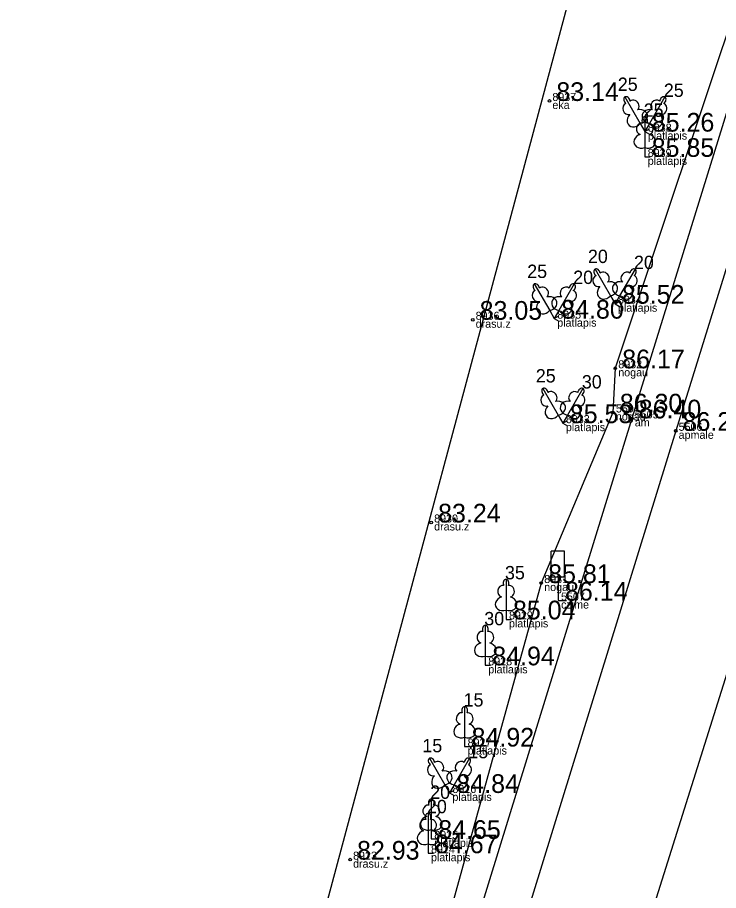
# Model space of a CAD drawing. Extents: x 614911 to 615803, y 262110 to 264311.
# Drawn here: x 615549.17 to 615575.44, y 262843.34 to 262876.06 of the extents above; entities that cross this region are included whole.
import ezdxf

# ---------------------------------------------------------------- set-up
doc = ezdxf.new("R2010")
doc.units = 0
for name, color, linetype in [('Level 1', 7, 'Continuous'), ('Level 16', 7, 'Continuous'), ('Level 31', 7, 'Continuous'), ('Level 37', 7, 'Continuous'), ('Level 53', 7, 'Continuous'), ('Level 54', 7, 'Continuous'), ('Level 57', 7, 'Continuous'), ('Level 58', 7, 'Continuous')]:
    doc.layers.add(name, color=color, linetype=linetype)

msp = doc.modelspace()

# ---------------------------------------------------------------- linework, layer by layer
at = {"layer": 'Level 1'}
for p, q in [((615572.505, 262872.08), (615572.678, 262871.779)), ((615572.851, 262872.08), (615572.678, 262871.779)), ((615572.678, 262871.779), (615572.851, 262871.879)), ((615572.678, 262871.779), (615572.851, 262871.679)), ((615572.674, 262871.18), (615572.674, 262870.833)), ((615572.674, 262870.833), (615572.874, 262870.833)), ((615571.387, 262865.631), (615571.56, 262865.33)), ((615571.733, 262865.631), (615571.56, 262865.33)), ((615571.56, 262865.33), (615571.733, 262865.43)), ((615571.56, 262865.33), (615571.733, 262865.23)), ((615569.111, 262865.071), (615569.284, 262864.77)), ((615569.457, 262865.071), (615569.284, 262864.77)), ((615569.284, 262864.77), (615569.457, 262864.87)), ((615569.284, 262864.77), (615569.457, 262864.67)), ((615569.433, 262861.155), (615569.606, 262860.854)), ((615569.779, 262861.155), (615569.606, 262860.854)), ((615569.606, 262860.854), (615569.779, 262860.954)), ((615569.606, 262860.854), (615569.779, 262860.754)), ((615567.476, 262853.848), (615567.476, 262853.501)), ((615567.476, 262853.501), (615567.676, 262853.501)), ((615566.7, 262852.126), (615566.7, 262851.779)), ((615566.7, 262851.779), (615566.9, 262851.779)), ((615565.925, 262849.082), (615565.925, 262848.735)), ((615565.925, 262848.735), (615566.125, 262848.735)), ((615565.183, 262847.298), (615565.356, 262846.997)), ((615565.529, 262847.298), (615565.356, 262846.997)), ((615565.356, 262846.997), (615565.529, 262847.097)), ((615565.356, 262846.997), (615565.529, 262846.897)), ((615564.675, 262845.622), (615564.675, 262845.275)), ((615564.554, 262845.084), (615564.554, 262844.737)), ((615564.675, 262845.275), (615564.875, 262845.275)), ((615564.554, 262844.737), (615564.754, 262844.737))]:
    msp.add_line(p, q, dxfattribs=at)
for points in [[(615571.928, 262873.078), (615572.505, 262872.08)], [(615572.122, 262872.922), (615572.12, 262872.922)], [(615573.428, 262873.078), (615572.851, 262872.08)], [(615573.389, 262872.832), (615573.389, 262872.833)], [(615572.674, 262872.333), (615572.674, 262871.18)], [(615572.764, 262872.101), (615572.763, 262872.102)], [(615570.81, 262866.629), (615571.387, 262865.631)], [(615572.31, 262866.629), (615571.733, 262865.631)], [(615571.004, 262866.473), (615571.002, 262866.473)], [(615572.271, 262866.383), (615572.271, 262866.384)], [(615568.534, 262866.069), (615569.111, 262865.071)], [(615568.728, 262865.913), (615568.726, 262865.913)], [(615570.034, 262866.069), (615569.457, 262865.071)], [(615569.995, 262865.823), (615569.995, 262865.824)], [(615568.856, 262862.153), (615569.433, 262861.155)], [(615569.05, 262861.997), (615569.048, 262861.997)], [(615570.356, 262862.153), (615569.779, 262861.155)], [(615570.317, 262861.907), (615570.317, 262861.908)], [(615567.476, 262855.001), (615567.476, 262853.848)], [(615567.566, 262854.769), (615567.565, 262854.77)], [(615566.7, 262853.279), (615566.7, 262852.126)], [(615566.79, 262853.047), (615566.789, 262853.048)], [(615565.925, 262850.235), (615565.925, 262849.082)], [(615566.015, 262850.003), (615566.014, 262850.004)], [(615564.606, 262848.296), (615565.183, 262847.298)], [(615566.106, 262848.296), (615565.529, 262847.298)], [(615564.8, 262848.14), (615564.798, 262848.14)], [(615566.067, 262848.05), (615566.067, 262848.051)], [(615564.675, 262846.775), (615564.675, 262845.622)], [(615564.765, 262846.543), (615564.764, 262846.544)], [(615564.554, 262846.237), (615564.554, 262845.084)], [(615564.644, 262846.005), (615564.643, 262846.006)]]:
    msp.add_lwpolyline(points, dxfattribs=at)
for centre, major_axis, ratio, start_param, end_param in [((615572.039, 262872.629), (0.073, -0.203), 0.861323, 3.141593, 6.283185), ((615572.003, 262872.948), (0.075, -0.13), 0.707107, 3.14537, 5.287485), ((615572.003, 262872.948), (0.075, -0.13), 0.707107, 0.995701, 3.137816), ((615572.262, 262872.757), (0.14, -0.165), 0.861323, 0, 3.141593), ((615573.094, 262872.757), (-0.14, -0.165), 0.861323, 3.141593, 6.283185), ((615573.353, 262872.948), (-0.075, -0.13), 0.707107, 3.14537, 5.287485), ((615573.317, 262872.629), (-0.073, -0.203), 0.861323, 0, 3.141593), ((615573.353, 262872.948), (-0.075, -0.13), 0.707107, 0.995701, 3.137816), ((615572.459, 262872.337), (-0.313, -0.071), 0.814445, 1.531171, 4.712389), ((615572.897, 262872.337), (0.313, -0.071), 0.814445, 1.570796, 4.752015), ((615572.304, 262872.248), (0.218, 0.236), 0.814445, 1.570796, 4.752015), ((615572.546, 262871.888), (-0.039, -0.212), 0.861323, 3.141593, 6.283185), ((615572.674, 262872.183), (0, -0.15), 0.707107, 3.14537, 5.287485), ((615572.674, 262872.183), (0, -0.15), 0.707107, 0.995701, 3.137816), ((615572.802, 262871.888), (0.039, -0.212), 0.861323, 0, 3.141593), ((615573.052, 262872.248), (-0.218, 0.236), 0.814445, 1.531171, 4.712389), ((615572.584, 262871.426), (0.307, 0.095), 0.814445, 1.570796, 4.752015), ((615572.764, 262871.426), (-0.307, 0.095), 0.814445, 1.531171, 4.712389), ((615570.885, 262866.499), (0.075, -0.13), 0.707107, 3.14537, 5.287485), ((615570.885, 262866.499), (0.075, -0.13), 0.707107, 0.995701, 3.137816), ((615572.235, 262866.499), (-0.075, -0.13), 0.707107, 3.14537, 5.287485), ((615572.235, 262866.499), (-0.075, -0.13), 0.707107, 0.995701, 3.137816), ((615570.921, 262866.18), (0.073, -0.203), 0.861323, 3.141593, 6.283185), ((615571.144, 262866.308), (0.14, -0.165), 0.861323, 0, 3.141593), ((615571.976, 262866.308), (-0.14, -0.165), 0.861323, 3.141593, 6.283185), ((615572.199, 262866.18), (-0.073, -0.203), 0.861323, 0, 3.141593), ((615568.609, 262865.939), (0.075, -0.13), 0.707107, 3.14537, 5.287485), ((615568.609, 262865.939), (0.075, -0.13), 0.707107, 0.995701, 3.137816), ((615568.868, 262865.748), (0.14, -0.165), 0.861323, 0, 3.141593), ((615569.7, 262865.748), (-0.14, -0.165), 0.861323, 3.141593, 6.283185), ((615569.959, 262865.939), (-0.075, -0.13), 0.707107, 3.14537, 5.287485), ((615569.959, 262865.939), (-0.075, -0.13), 0.707107, 0.995701, 3.137816), ((615571.186, 262865.799), (0.218, 0.236), 0.814445, 1.570796, 4.752015), ((615571.341, 262865.888), (-0.313, -0.071), 0.814445, 1.531171, 4.712389), ((615571.779, 262865.888), (0.313, -0.071), 0.814445, 1.570796, 4.752015), ((615571.934, 262865.799), (-0.218, 0.236), 0.814445, 1.531171, 4.712389), ((615568.645, 262865.62), (0.073, -0.203), 0.861323, 3.141593, 6.283185), ((615569.065, 262865.328), (-0.313, -0.071), 0.814445, 1.531171, 4.712389), ((615569.503, 262865.328), (0.313, -0.071), 0.814445, 1.570796, 4.752015), ((615569.923, 262865.62), (-0.073, -0.203), 0.861323, 0, 3.141593), ((615568.91, 262865.239), (0.218, 0.236), 0.814445, 1.570796, 4.752015), ((615569.658, 262865.239), (-0.218, 0.236), 0.814445, 1.531171, 4.712389), ((615568.931, 262862.023), (0.075, -0.13), 0.707107, 3.14537, 5.287485), ((615568.931, 262862.023), (0.075, -0.13), 0.707107, 0.995701, 3.137816), ((615569.19, 262861.832), (0.14, -0.165), 0.861323, 0, 3.141593), ((615570.022, 262861.832), (-0.14, -0.165), 0.861323, 3.141593, 6.283185), ((615570.281, 262862.023), (-0.075, -0.13), 0.707107, 3.14537, 5.287485), ((615570.281, 262862.023), (-0.075, -0.13), 0.707107, 0.995701, 3.137816), ((615568.967, 262861.704), (0.073, -0.203), 0.861323, 3.141593, 6.283185), ((615569.387, 262861.412), (-0.313, -0.071), 0.814445, 1.531171, 4.712389), ((615569.825, 262861.412), (0.313, -0.071), 0.814445, 1.570796, 4.752015), ((615570.245, 262861.704), (-0.073, -0.203), 0.861323, 0, 3.141593), ((615569.232, 262861.323), (0.218, 0.236), 0.814445, 1.570796, 4.752015), ((615569.98, 262861.323), (-0.218, 0.236), 0.814445, 1.531171, 4.712389), ((615567.348, 262854.556), (-0.039, -0.212), 0.861323, 3.141593, 6.283185), ((615567.476, 262854.851), (0, -0.15), 0.707107, 3.14537, 5.287485), ((615567.476, 262854.851), (0, -0.15), 0.707107, 0.995701, 3.137816), ((615567.604, 262854.556), (0.039, -0.212), 0.861323, 0, 3.141593), ((615567.386, 262854.094), (0.307, 0.095), 0.814445, 1.570796, 4.752015), ((615567.566, 262854.094), (-0.307, 0.095), 0.814445, 1.531171, 4.712389), ((615566.7, 262853.129), (0, -0.15), 0.707107, 3.14537, 5.287485), ((615566.7, 262853.129), (0, -0.15), 0.707107, 0.995701, 3.137816), ((615566.572, 262852.834), (-0.039, -0.212), 0.861323, 3.141593, 6.283185), ((615566.828, 262852.834), (0.039, -0.212), 0.861323, 0, 3.141593), ((615566.61, 262852.372), (0.307, 0.095), 0.814445, 1.570796, 4.752015), ((615566.79, 262852.372), (-0.307, 0.095), 0.814445, 1.531171, 4.712389), ((615565.925, 262850.085), (0, -0.15), 0.707107, 3.14537, 5.287485), ((615565.925, 262850.085), (0, -0.15), 0.707107, 0.995701, 3.137816), ((615565.797, 262849.79), (-0.039, -0.212), 0.861323, 3.141593, 6.283185), ((615566.053, 262849.79), (0.039, -0.212), 0.861323, 0, 3.141593), ((615565.835, 262849.328), (0.307, 0.095), 0.814445, 1.570796, 4.752015), ((615566.015, 262849.328), (-0.307, 0.095), 0.814445, 1.531171, 4.712389), ((615564.681, 262848.166), (0.075, -0.13), 0.707107, 3.14537, 5.287485), ((615564.681, 262848.166), (0.075, -0.13), 0.707107, 0.995701, 3.137816), ((615566.031, 262848.166), (-0.075, -0.13), 0.707107, 3.14537, 5.287485), ((615566.031, 262848.166), (-0.075, -0.13), 0.707107, 0.995701, 3.137816), ((615564.717, 262847.847), (0.073, -0.203), 0.861323, 3.141593, 6.283185), ((615564.94, 262847.975), (0.14, -0.165), 0.861323, 0, 3.141593), ((615565.772, 262847.975), (-0.14, -0.165), 0.861323, 3.141593, 6.283185), ((615565.995, 262847.847), (-0.073, -0.203), 0.861323, 0, 3.141593), ((615564.982, 262847.466), (0.218, 0.236), 0.814445, 1.570796, 4.752015), ((615565.137, 262847.555), (-0.313, -0.071), 0.814445, 1.531171, 4.712389), ((615565.575, 262847.555), (0.313, -0.071), 0.814445, 1.570796, 4.752015), ((615565.73, 262847.466), (-0.218, 0.236), 0.814445, 1.531171, 4.712389), ((615564.675, 262846.625), (0, -0.15), 0.707107, 3.14537, 5.287485), ((615564.675, 262846.625), (0, -0.15), 0.707107, 0.995701, 3.137816), ((615564.547, 262846.33), (-0.039, -0.212), 0.861323, 3.141593, 6.283185), ((615564.803, 262846.33), (0.039, -0.212), 0.861323, 0, 3.141593), ((615564.426, 262845.792), (-0.039, -0.212), 0.861323, 3.141593, 6.283185), ((615564.585, 262845.868), (0.307, 0.095), 0.814445, 1.570796, 4.752015), ((615564.554, 262846.087), (0, -0.15), 0.707107, 3.14537, 5.287485), ((615564.554, 262846.087), (0, -0.15), 0.707107, 0.995701, 3.137816), ((615564.682, 262845.792), (0.039, -0.212), 0.861323, 0, 3.141593), ((615564.765, 262845.868), (-0.307, 0.095), 0.814445, 1.531171, 4.712389), ((615564.464, 262845.33), (0.307, 0.095), 0.814445, 1.570796, 4.752015), ((615564.644, 262845.33), (-0.307, 0.095), 0.814445, 1.531171, 4.712389)]:
    msp.add_ellipse(centre, major_axis=major_axis, ratio=ratio, start_param=start_param, end_param=end_param, dxfattribs=at)
at = {"layer": 'Level 16'}
for p, q in [((615569.672, 262856.053), (615569.172, 262856.053)), ((615569.172, 262855.084), (615569.172, 262856.053)), ((615569.672, 262855.084), (615569.672, 262856.053)), ((615569.672, 262855.084), (615569.172, 262855.084)), ((615569.426, 262855.084), (615569.426, 262854.206)), ((615569.426, 262854.206), (615569.741, 262854.206))]:
    msp.add_line(p, q, dxfattribs=at)
at = {"layer": 'Level 31'}
for points in [[(615630.111, 263159.019), (615628.675, 263155.243), (615625.969, 263148.507), (615625.467, 263143.326), (615625.424, 263137.065), (615625.842, 263134.993), (615625.948, 263131.109), (615625.2, 263127.266), (615625.864, 263116.003), (615625.339, 263108.896), (615618.12, 263017.928), (615614.008, 263002.211), (615611.608, 262992.724), (615610.318, 262984.066), (615604.711, 262969.009), (615598.026, 262946.805), (615590.694, 262924.523), (615584.099, 262903.018), (615578.016, 262882.248), (615571.57, 262862.909), (615571.479, 262861.254), (615568.795, 262854.862), (615562.238, 262831.156), (615556.487, 262814.508)], [(615542.417, 262774.44), (615587.704, 262943.411), (615591.769, 262960.865)]]:
    msp.add_lwpolyline(points, dxfattribs=at)
at = {"layer": 'Level 37'}
for points in [[(615629.654, 263149.948), (615628.721, 263134.164), (615628.583, 263132.388), (615627.854, 263104.61), (615621.91, 263025.585), (615621.904, 263025.311), (615619.521, 263012.239), (615619.398, 263011.725), (615613.627, 262992.503), (615605.986, 262968.61), (615598.735, 262946.405), (615591.778, 262924.107), (615585.103, 262902.604), (615578.685, 262882.008), (615572.188, 262861.032), (615562.921, 262830.982), (615557.662, 262813.841), (615551.445, 262793.883), (615545.378, 262774.577), (615544.847, 262773.643)], [(615552.83, 262775.419), (615557.688, 262792.217), (615564.381, 262810.929), (615568.874, 262829.598), (615578.474, 262860.105), (615584.765, 262880.506), (615591.133, 262901.009), (615597.793, 262922.52), (615604.506, 262944.221), (615611.821, 262967.016), (615619.311, 262990.31), (615624.144, 263005.661), (615628.856, 263023.992)], [(615615.254, 262992.037), (615607.495, 262968.204), (615600.361, 262945.823), (615593.41, 262923.721), (615586.741, 262902.064), (615580.351, 262881.537), (615573.832, 262860.567), (615564.576, 262830.529), (615559.267, 262813.314), (615553.068, 262793.425), (615547.108, 262774.302), (615545.744, 262772.518), (615544.641, 262771.987), (615542.393, 262772.794), (615538.581, 262772.6), (615523.132, 262777.208), (615510.602, 262781.905), (615510.241, 262783.659)]]:
    msp.add_lwpolyline(points, dxfattribs=at)
at = {"layer": 'Level 57'}
for centre in [(615569.101, 262872.928), (615566.227, 262864.729), (615571.57, 262862.909), (615571.479, 262861.254), (615572.188, 262861.032), (615573.832, 262860.567), (615564.671, 262857.133), (615568.795, 262854.862), (615561.634, 262844.497)]:
    msp.add_circle(centre, 0.05, dxfattribs=at)
at = {"layer": 'Level 58'}
for centre in [(615569.101, 262872.928), (615566.227, 262864.729), (615571.57, 262862.909), (615571.479, 262861.254), (615572.188, 262861.032), (615573.832, 262860.567), (615564.671, 262857.133), (615568.795, 262854.862), (615561.634, 262844.497)]:
    msp.add_circle(centre, 0.05, dxfattribs=at)

# ---------------------------------------------------------------- texts
at = {"layer": 'Level 1'}
for s, p in [(' 25', (615571.478, 262873.303)), (' 25', (615573.203, 262873.078)), (' 25', (615572.449, 262872.333)), (' 20', (615570.36, 262866.854)), (' 20', (615572.085, 262866.629)), (' 25', (615568.084, 262866.294)), (' 20', (615569.809, 262866.069)), (' 25', (615568.406, 262862.378)), (' 30', (615570.131, 262862.153)), (' 35', (615567.251, 262855.001)), (' 30', (615566.475, 262853.279)), (' 15', (615565.7, 262850.235)), (' 15', (615564.156, 262848.521)), (' 15', (615565.881, 262848.296)), (' 20', (615564.45, 262846.775)), (' 20', (615564.329, 262846.237))]:
    msp.add_text(s, height=0.5, dxfattribs=at).set_placement(p)
at = {"layer": 'Level 53'}
for s, p in [(' eka', (615569.101, 262872.628)), (' platlapis', (615572.678, 262871.479)), (' platlapis', (615572.674, 262870.533)), (' platlapis', (615571.56, 262865.03)), (' drasu.z', (615566.227, 262864.429)), (' platlapis', (615569.284, 262864.47)), (' nogau', (615571.57, 262862.609)), (' nogau', (615571.479, 262860.954)), (' platlapis', (615569.606, 262860.554)), (' am', (615572.188, 262860.732)), (' apmale', (615573.832, 262860.267)), (' drasu.z', (615564.671, 262856.833)), (' nogau', (615568.795, 262854.562)), (' czime', (615569.426, 262853.906)), (' platlapis', (615567.476, 262853.201)), (' platlapis', (615566.7, 262851.479)), (' platlapis', (615565.925, 262848.435)), (' platlapis', (615565.356, 262846.697)), (' platlapis', (615564.675, 262844.975)), (' platlapis', (615564.554, 262844.437)), (' drasu.z', (615561.634, 262844.197))]:
    msp.add_text(s, height=0.3, dxfattribs=at).set_placement(p)
at = {"layer": 'Level 54'}
for s, p in [(' 8937', (615569.101, 262872.928)), (' 8938', (615572.678, 262871.779)), (' 8939', (615572.674, 262870.833)), (' 8934', (615571.56, 262865.33)), (' 8936', (615566.227, 262864.729)), (' 8935', (615569.284, 262864.77)), (' 8932', (615571.57, 262862.909)), (' 5504', (615571.479, 262861.254)), (' 5505', (615572.188, 262861.032)), (' 8933', (615569.606, 262860.854)), (' 5506', (615573.832, 262860.567)), (' 8930', (615564.671, 262857.133)), (' 8931', (615568.795, 262854.862)), (' 5507', (615569.426, 262854.206)), (' 8929', (615567.476, 262853.501)), (' 8928', (615566.7, 262851.779)), (' 8927', (615565.925, 262848.735)), (' 8926', (615565.356, 262846.997)), (' 8925', (615564.675, 262845.275)), (' 8924', (615564.554, 262844.737)), (' 8923', (615561.634, 262844.497))]:
    msp.add_text(s, height=0.3, dxfattribs=at).set_placement(p)
at = {"layer": 'Level 58'}
for s, p in [(' 83.14', (615569.101, 262872.928)), (' 85.26', (615572.678, 262871.779)), (' 85.85', (615572.674, 262870.833)), (' 85.52', (615571.56, 262865.33)), (' 83.05', (615566.227, 262864.729)), (' 84.80', (615569.284, 262864.77)), (' 86.17', (615571.57, 262862.909)), (' 86.30', (615571.479, 262861.254)), (' 86.40', (615572.188, 262861.032)), (' 85.53', (615569.606, 262860.854)), (' 86.25', (615573.832, 262860.567)), (' 83.24', (615564.671, 262857.133)), (' 85.81', (615568.795, 262854.862)), (' 86.14', (615569.426, 262854.206)), (' 85.04', (615567.476, 262853.501)), (' 84.94', (615566.7, 262851.779)), (' 84.92', (615565.925, 262848.735)), (' 84.84', (615565.356, 262846.997)), (' 84.65', (615564.675, 262845.275)), (' 84.67', (615564.554, 262844.737)), (' 82.93', (615561.634, 262844.497))]:
    msp.add_text(s, height=0.7, dxfattribs=at).set_placement(p)

doc.saveas('drawing.dxf')
